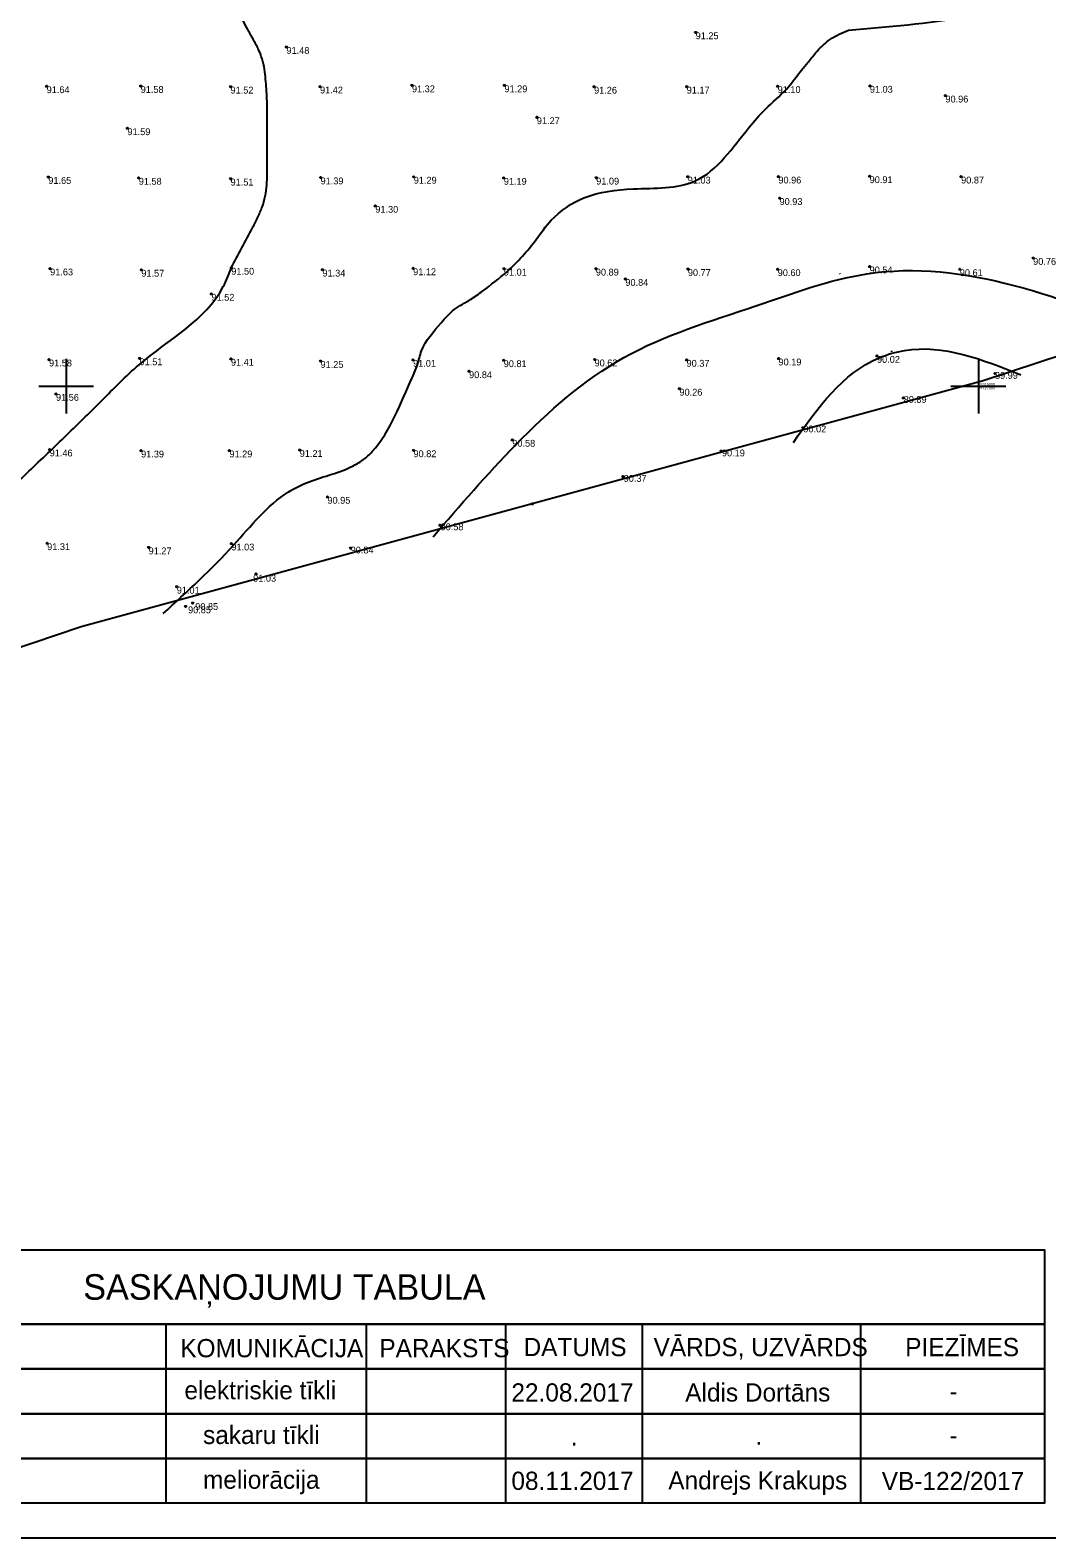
# Model space of a CAD drawing. Extents: x 316000 to 728450, y 314368 to 726000.
# Drawn here: x 726480 to 727038, y 314368 to 315195 of the extents above; entities that cross this region are included whole.
import ezdxf

# ---------------------------------------------------------------- set-up
doc = ezdxf.new("R2010")
doc.units = 0
for name, color, linetype in [('GEOD_ELEM_####_####_#', 7, 'Continuous'), ('GEOD_KORD_####_TKST_#', 7, 'Continuous'), ('RAMI_PLAN_####_TKST_#', 7, 'Continuous'), ('RAMI_UZMR_####_####_#', 7, 'Continuous'), ('RELJ_AATZ_####_TKST_#', 7, 'Continuous'), ('RELJ_ELEM_####_####_#', 7, 'Continuous'), ('RELJ_HORZ_PAMT_####_#', 7, 'Continuous')]:
    doc.layers.add(name, color=color, linetype=linetype)

msp = doc.modelspace()

# ---------------------------------------------------------------- linework, layer by layer
at = {"layer": 'GEOD_ELEM_####_####_#'}
for p, q in [((726500, 315015), (726500, 315000)), ((727000, 315015), (727000, 315000)), ((726485, 315000), (726500, 315000)), ((726500, 315000), (726500, 314985)), ((726500, 315000), (726515, 315000)), ((726985, 315000), (727000, 315000)), ((727000, 315000), (727000, 314985)), ((727000, 315000), (727015, 315000))]:
    msp.add_line(p, q, dxfattribs=at)
at = {"layer": 'RAMI_PLAN_####_TKST_#'}
for p, q in [((726554.6, 314485.46), (726554.6, 314460.92)), ((726664.4, 314485.46), (726664.4, 314460.92)), ((726740.7, 314485.46), (726740.7, 314460.92)), ((726815.7, 314485.46), (726815.7, 314460.92)), ((726935.47, 314485.46), (726935.47, 314460.92)), ((726554.6, 314460.92), (726554.6, 314436.39)), ((726664.4, 314460.92), (726664.4, 314436.39)), ((726740.7, 314460.92), (726740.7, 314436.39)), ((726815.7, 314460.92), (726815.7, 314436.39)), ((726935.47, 314460.92), (726935.47, 314436.39)), ((726554.6, 314436.39), (726554.6, 314411.86)), ((726664.4, 314436.39), (726664.4, 314411.86)), ((726740.7, 314436.39), (726740.7, 314411.86)), ((726815.7, 314436.39), (726815.7, 314411.86)), ((726935.47, 314436.39), (726935.47, 314411.86)), ((726554.6, 314411.86), (726554.6, 314387.32)), ((726664.4, 314411.86), (726664.4, 314387.32)), ((726740.7, 314411.86), (726740.7, 314387.32)), ((726815.7, 314411.86), (726815.7, 314387.32)), ((726935.47, 314411.86), (726935.47, 314387.32))]:
    msp.add_line(p, q, dxfattribs=at)
for points in [[(725371.66, 314368.28), (727955.92, 314368.28), (727955.92, 316766.42), (725371.66, 316766.42)], [(727036.23, 314485.46), (726186.88, 314485.46), (726186.88, 314526.34), (727036.23, 314526.34)], [(726186.88, 314485.46), (727036.23, 314485.46), (727036.23, 314460.92), (726186.88, 314460.92)], [(726186.88, 314460.92), (727036.23, 314460.92), (727036.23, 314436.39), (726186.88, 314436.39)], [(726186.88, 314436.39), (727036.23, 314436.39), (727036.23, 314411.86), (726186.88, 314411.86)], [(726186.88, 314411.86), (727036.23, 314411.86), (727036.23, 314387.32), (726186.88, 314387.32)]]:
    msp.add_lwpolyline(points, close=True, dxfattribs=at)
at = {"layer": 'RAMI_UZMR_####_####_#'}
msp.add_lwpolyline([(727254.69, 315085.95), (727002.7, 315002.84), (726508.21, 314868.03), (726416.7, 314837.05), (725982.38, 314530.96), (725916.44, 314513.26), (725799.16, 314549.2), (725735.9, 314623.63), (725701.82, 314711.1), (725697.25, 315112.64), (725659.91, 315163.35), (725614.81, 315211.65), (725561.8, 315231.45), (725500.09, 315274.21), (725474.77, 315308.26), (725484.26, 315374.77), (725505.03, 315405.04), (725554.87, 315404.25), (725559.14, 315567.14), (725558.67, 315591.68), (725662, 315676.73), (726089.69, 315915.19)], dxfattribs=at)
at = {"layer": 'RELJ_ELEM_####_####_#'}
for centre in [(726845.03, 315194.05), (726620.72, 315185.99), (726489.27, 315164.47), (726540.79, 315164.6), (726590.05, 315164.23), (726639.12, 315164.3), (726689.51, 315164.95), (726740.21, 315164.95), (726789.35, 315164.19), (726840.11, 315164.26), (726889.98, 315164.52), (726940.52, 315164.7), (726981.95, 315159.34), (726757.99, 315147.45), (726533.56, 315141.43), (726490.18, 315114.69), (726539.75, 315114.22), (726590.08, 315113.77), (726639.42, 315114.44), (726690.5, 315114.81), (726739.85, 315114.2), (726790.52, 315114.33), (726840.68, 315114.88), (726890.38, 315114.91), (726940.41, 315115.11), (726990.55, 315114.92), (726669.43, 315098.86), (726891.01, 315103.11), (726491.17, 315064.49), (726541.15, 315063.8), (726590.47, 315064.89), (726640.44, 315063.87), (726690.17, 315064.62), (726739.89, 315064.39), (726790.32, 315064.4), (726840.76, 315064.18), (726890, 315064.11), (726940.4, 315065.6), (726989.84, 315064.12), (727030.04, 315070.26), (726806.5, 315058.76), (726579.6, 315050.61), (726490.57, 315014.56), (726540.17, 315015.22), (726590.28, 315014.96), (726639.38, 315013.75), (726690.12, 315014.39), (726739.81, 315014.19), (726789.6, 315014.61), (726840.04, 315014.4), (726890.45, 315015.11), (726944.44, 315016.55), (726720.82, 315008.14), (727009.07, 315006.93), (726836.16, 314998.55), (726494.38, 314995.72), (726958.91, 314993.54), (726903.84, 314977.21), (726490.93, 314965.21), (726541.03, 314964.64), (726589.46, 314964.68), (726627.98, 314964.94), (726690.35, 314964.78), (726744.52, 314970.53), (726859.09, 314964.36), (726805.13, 314950.34), (726643.2, 314939.27), (726755.45, 314935.43), (726704.83, 314923.68), (726489.54, 314913.82), (726590.52, 314913.63), (726545.16, 314911.51), (726655.9, 314911.14), (726604.07, 314896.97), (726560.58, 314889.94), (726569.31, 314881), (726565.39, 314879.17)]:
    msp.add_circle(centre, 0.375, dxfattribs=at)
at = {"layer": 'RELJ_HORZ_PAMT_####_#'}
for p, q in [((726924.17, 315061.34), (726924.09, 315061.84)), ((726952.65, 315018.85), (726952.52, 315019.33)), ((726676.71, 314976.01), (726676.28, 314976.27))]:
    msp.add_line(p, q, dxfattribs=at)
for points in [[(726928.87, 315195.26), (726993.94, 315202.7), (727043.38, 315206.65), (727070.97, 315200.67), (727099.07, 315208.23), (727115.13, 315218.79), (727163.97, 315245.43), (727197.67, 315261.25), (727223.74, 315268.27), (727261.86, 315293.04), (727271.52, 315318.75), (727275.31, 315365.73), (727304.87, 315408.07), (727318.25, 315430.8), (727296.61, 315466.6), (727280.52, 315513.02), (727314.54, 315556.78), (727346.44, 315559.08), (727353.49, 315563.23), (727377.71, 315615.11), (727387.39, 315664.9), (727376.7, 315713.43), (727392.03, 315764.86), (727407.26, 315826.81)], [(726590.47, 315064.89), (726602.04, 315086.78), (726604.87, 315092.38), (726607.33, 315098.19), (726609.11, 315104.19), (726609.9, 315110.33), (726610.11, 315122.37), (726610.15, 315134.42), (726610.15, 315152.2), (726610.04, 315157.61), (726609.74, 315163.01), (726609.27, 315168.41), (726608.65, 315173.81), (726605.29, 315184.9), (726603.89, 315187.59), (726602.43, 315190.24), (726600.97, 315192.87), (726599.55, 315195.53), (726594.39, 315206.11), (726592.95, 315211.53), (726592.75, 315217.1), (726593.5, 315222.69), (726593.88, 315224.8)], [(726553.17, 314875.29), (726591.81, 314912.87), (726621.7, 314941.89), (726633.13, 314947.57), (726645.51, 314951.64), (726657.5, 314956.38), (726662.91, 314959.71), (726665.4, 314961.74), (726667.72, 314964.06), (726680.14, 314983.55), (726689.56, 315004.48), (726692.48, 315011.69), (726694.76, 315019.29), (726705.55, 315034.81), (726712.71, 315042.04), (726721.58, 315047.49), (726728.19, 315052.14), (726741.71, 315062.93), (726757.53, 315080.4), (726765.88, 315091.02), (726783.8, 315103.21), (726810.86, 315108.19), (726844.81, 315112.56), (726874.33, 315141.96), (726883.35, 315151.99), (726894.74, 315162.95), (726903.19, 315173.47), (726906.84, 315177.95), (726911.61, 315183.72), (726918.88, 315190.24), (726928.87, 315195.26)], [(726166.01, 314654.12), (726198.69, 314716.78), (726207.79, 314742.43), (726213.69, 314769.66), (726221.77, 314795.63), (726228.31, 314807.26), (726232.5, 314812.58), (726234.86, 314815.1), (726237.42, 314817.51), (726261.34, 314833.96), (726287.37, 314845.57), (726314.05, 314855.57), (726327.19, 314860.98), (726339.94, 314867.19), (726354.85, 314874.87), (726370.01, 314882.21), (726400.42, 314896.82), (726429.83, 314913.01), (726443.74, 314922.3), (726456.88, 314932.73), (726478.18, 314952.05), (726498.87, 314971.88), (726519.32, 314991.9), (726539.92, 315011.75), (726586.04, 315054.6), (726590.47, 315064.89)], [(726701.18, 314917.43), (726746.57, 314968.01), (726805.66, 315015.65), (726877.96, 315044.03), (726938.79, 315061.59), (727100.99, 315026.41)], [(726898.59, 314969.13), (726945.67, 315015.59), (726959.54, 315019.59), (727023.32, 315006.22)]]:
    msp.add_spline(points, degree=3, dxfattribs=at)

# ---------------------------------------------------------------- texts
at = {"layer": 'GEOD_KORD_####_TKST_#'}
for s, p in [('y=727000', (727000, 314998.28)), ('x=315000', (727000, 315000.23))]:
    msp.add_text(s, height=1.5, dxfattribs=at).set_placement(p)
at = {"layer": 'RAMI_PLAN_####_TKST_#'}
for s, height, p in [('SASKAŅOJUMU TABULA', 14, (726509.33, 314498.9)), ('KOMUNIKĀCIJA', 10, (726562.5, 314467.34)), ('PARAKSTS', 10, (726671.65, 314467.34)), ('DATUMS', 10, (726750.7, 314467.95)), ('VĀRDS, UZVĀRDS', 10, (726821.97, 314467.93)), ('PIEZĪMES', 10, (726959.9, 314467.93)), ('elektriskie tīkli', 10, (726564.76, 314444.28)), ('22.08.2017', 10, (726744.02, 314443.03)), ('Aldis Dortāns', 10, (726839.32, 314443.03)), ('-', 10, (726984.15, 314443.74)), ('sakaru tīkli', 10, (726575, 314419.75)), ('.', 10, (726776.51, 314418.89)), ('.', 10, (726877.72, 314419.35)), ('-', 10, (726984.15, 314419.58)), ('meliorācija', 10, (726574.97, 314395.21)), ('08.11.2017', 10, (726744.02, 314394.57)), ('Andrejs Krakups', 10, (726830.02, 314394.82)), ('VB-122/2017', 10, (726947.05, 314394.45))]:
    msp.add_text(s, height=height, rotation=0.00009, dxfattribs=at).set_placement(p)
at = {"layer": 'RELJ_AATZ_####_TKST_#'}
for s, p in [('91.25', (726845.03, 315190.3)), ('91.48', (726620.72, 315182.24)), ('91.64', (726489.27, 315160.72)), ('91.58', (726540.79, 315160.85)), ('91.52', (726590.05, 315160.48)), ('91.42', (726639.12, 315160.55)), ('91.32', (726689.51, 315161.2)), ('91.29', (726740.21, 315161.2)), ('91.26', (726789.35, 315160.44)), ('91.17', (726840.11, 315160.51)), ('91.10', (726889.98, 315160.77)), ('91.03', (726940.52, 315160.95)), ('90.96', (726981.95, 315155.59)), ('91.27', (726757.99, 315143.7)), ('91.59', (726533.56, 315137.68)), ('91.65', (726490.18, 315110.94)), ('91.58', (726539.75, 315110.47)), ('91.51', (726590.08, 315110.02)), ('91.39', (726639.42, 315110.69)), ('91.29', (726690.5, 315111.06)), ('91.19', (726739.85, 315110.45)), ('91.09', (726790.52, 315110.58)), ('91.03', (726840.68, 315111.13)), ('90.96', (726890.38, 315111.16)), ('90.91', (726940.41, 315111.36)), ('90.87', (726990.55, 315111.17)), ('91.30', (726669.43, 315095.11)), ('90.93', (726891.01, 315099.36)), ('91.63', (726491.17, 315060.74)), ('91.57', (726541.15, 315060.05)), ('91.50', (726590.47, 315061.14)), ('91.34', (726640.44, 315060.12)), ('91.12', (726690.17, 315060.87)), ('91.01', (726739.89, 315060.64)), ('90.89', (726790.32, 315060.65)), ('90.77', (726840.76, 315060.43)), ('90.60', (726890, 315060.36)), ('90.54', (726940.4, 315061.85)), ('90.61', (726989.84, 315060.37)), ('90.76', (727030.04, 315066.51)), ('90.84', (726806.5, 315055.01)), ('91.52', (726579.6, 315046.86)), ('91.58', (726490.57, 315010.81)), ('91.51', (726540.17, 315011.47)), ('91.41', (726590.28, 315011.21)), ('91.25', (726639.38, 315010)), ('91.01', (726690.12, 315010.64)), ('90.81', (726739.81, 315010.44)), ('90.62', (726789.6, 315010.86)), ('90.37', (726840.04, 315010.65)), ('90.19', (726890.45, 315011.36)), ('90.02', (726944.44, 315012.8)), ('90.84', (726720.82, 315004.39)), ('89.99', (727009.1, 315004.01)), ('90.26', (726836.16, 314994.8)), ('91.56', (726494.38, 314991.97)), ('89.89', (726959.09, 314990.82)), ('90.02', (726904.05, 314974.63)), ('91.46', (726490.93, 314961.46)), ('91.39', (726541.03, 314960.89)), ('91.29', (726589.46, 314960.93)), ('91.21', (726627.98, 314961.19)), ('90.82', (726690.35, 314961.03)), ('90.58', (726744.52, 314966.78)), ('90.19', (726859.44, 314961.47)), ('90.37', (726805.57, 314947.52)), ('90.95', (726643.2, 314935.52)), ('90.58', (726705.2, 314920.96)), ('91.31', (726489.54, 314910.07)), ('91.03', (726590.52, 314909.88)), ('91.27', (726545.16, 314907.76)), ('90.84', (726655.92, 314908.23)), ('91.01', (726560.58, 314886.19)), ('91.03', (726602.47, 314892.76)), (' 90.85', (726569.31, 314877.25)), (' 90.85', (726565.39, 314875.42))]:
    msp.add_text(s, height=3.75, dxfattribs=at).set_placement(p)

doc.saveas('drawing.dxf')
